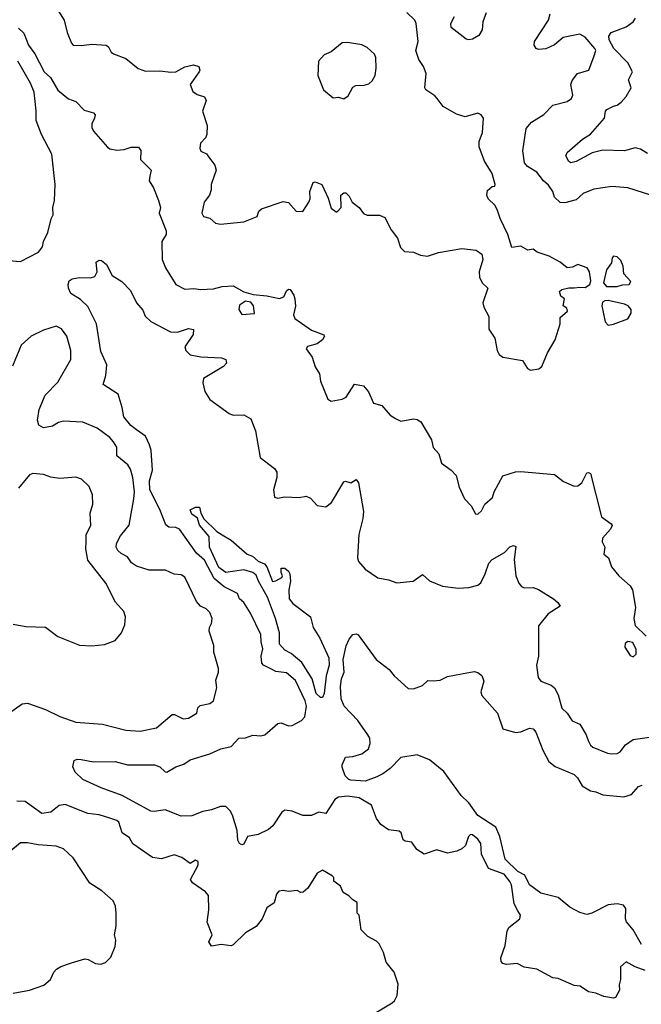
# Model space of a CAD drawing. Extents: x 1690054 to 1842981, y 782881 to 914114.
# Tile 357 of 656: x 1748911 to 1752390, y 851996 to 857507. Entities that reach past the tile are written whole.
import ezdxf

# ---------------------------------------------------------------- set-up
doc = ezdxf.new("R2010")
doc.units = 0

msp = doc.modelspace()

# ---------------------------------------------------------------- linework, layer by layer
at = {"layer": '0CON10XD'}
for points in [[(1749114.3, 857575), (1749160, 857505), (1749176.9, 857435), (1749201.4, 857375), (1749211.2, 857365), (1749255, 857362.1), (1749315, 857369.6), (1749395, 857364), (1749408.8, 857355), (1749423.3, 857325), (1749435.9, 857315.9), (1749505, 857289.2), (1749573.8, 857233.8), (1749615, 857218.5), (1749695, 857221.5), (1749757.6, 857212.4), (1749785, 857215.6), (1749835, 857243.1), (1749883.8, 857253.8), (1749913.3, 857245), (1749920, 857225), (1749916.2, 857215), (1749865.6, 857145), (1749880, 857105), (1749905, 857087.8), (1749945.8, 857075.8), (1749953.8, 857055), (1749933.3, 856995), (1749960, 856915), (1749957.5, 856865), (1749951.2, 856845), (1749923.8, 856816.2), (1749918.3, 856788.3), (1749925, 856770.8), (1749955.8, 856755.8), (1749963.8, 856745), (1750003.2, 856693.2), (1750010, 856665), (1749983.3, 856585), (1749982.5, 856555), (1749973.3, 856525), (1749943.8, 856485), (1749930, 856425), (1749940, 856405), (1749975, 856396.7), (1750007.2, 856367.2), (1750035, 856362.3), (1750165, 856375.5), (1750240.6, 856405), (1750248.6, 856435), (1750265, 856448.9), (1750385, 856489.2), (1750415, 856483.3), (1750457.5, 856435), (1750495, 856434), (1750530, 856485), (1750536.2, 856505), (1750534.2, 856545), (1750554.3, 856595.7), (1750565, 856600), (1750601.2, 856585), (1750637.7, 856507.7), (1750655, 856452.5), (1750681.7, 856431.7), (1750688.3, 856431.7), (1750710, 856455), (1750707.5, 856525), (1750725, 856537.5), (1750737, 856537), (1750755, 856520), (1750772.5, 856485), (1750810, 856455), (1750835, 856422.5), (1750855, 856412.5), (1750925, 856412.5), (1750955, 856400), (1750990.9, 856330.9), (1751025, 856283.3), (1751041.7, 856231.7), (1751065, 856210), (1751115, 856206.7), (1751155, 856188.8), (1751193.9, 856183.9), (1751255, 856203.8), (1751385, 856226.2), (1751465, 856216.7), (1751497.5, 856195), (1751503.3, 856165), (1751482, 856095), (1751484, 856065), (1751498.8, 856035), (1751531.2, 856005), (1751502.3, 855922.3), (1751508, 855898), (1751537.5, 855845), (1751536.7, 855775), (1751570, 855725), (1751582.5, 855655), (1751593.6, 855633.6), (1751615, 855617.5), (1751725, 855600), (1751753.3, 855555), (1751770, 855545), (1751817.3, 855552.7), (1751833.8, 855565), (1751865, 855642.5), (1751908, 855715), (1751936.7, 855805), (1751935, 855840), (1751976.7, 855875), (1751973, 855893), (1751952.5, 855905), (1751960, 855945), (1751939.3, 855959.3), (1751932.5, 855985), (1751945, 855996.2), (1751985, 856006.2), (1752015, 856006), (1752045, 856010.8), (1752075, 856007.5), (1752102, 856025), (1752107.1, 856045), (1752100, 856095), (1752087.3, 856117.3), (1752035, 856136.7), (1752005, 856122.5), (1751975, 856117.5), (1751935, 856150), (1751875, 856183.8), (1751806.2, 856206.2), (1751785, 856223.3), (1751755, 856216.7), (1751715, 856240), (1751665, 856232.5), (1751642.9, 856305), (1751599.5, 856395), (1751583.8, 856445), (1751569.4, 856469.4), (1751533.1, 856505), (1751525.8, 856525), (1751528.8, 856551.2), (1751555, 856572.5), (1751570, 856575), (1751572.5, 856585), (1751555.6, 856645.6), (1751512.5, 856715), (1751481.9, 856795), (1751483.3, 856825), (1751501.1, 856875), (1751505.9, 856955.9), (1751493.3, 856975), (1751475, 856983.8), (1751405, 856964.2), (1751355, 856978.8), (1751281.2, 857021.2), (1751246.7, 857065), (1751235, 857080), (1751184.3, 857114.3), (1751179.2, 857125), (1751185.6, 857205), (1751170, 857245), (1751145, 857284), (1751127.5, 857335), (1751141.2, 857385), (1751130.5, 857485), (1751122.2, 857505), (1751076.9, 857546.9)], [(1751521.6, 857545), (1751503.5, 857495), (1751499.6, 857450.4), (1751480.9, 857419.1), (1751445, 857397.5), (1751425, 857394.2), (1751408.8, 857398.8), (1751325, 857463.3), (1751324.3, 857485), (1751343.6, 857525)], [(1752489.4, 856509.4), (1752315, 856566.7), (1752225, 856573.3), (1752125, 856558.6), (1752065, 856534.4), (1752025, 856498.2), (1751962.7, 856482.7), (1751935, 856483.1), (1751905, 856514.3), (1751895, 856545.8), (1751871.3, 856581.3), (1751843.1, 856605), (1751805, 856653.8), (1751752.2, 856685), (1751736.9, 856705), (1751726.6, 856773.4), (1751745, 856897.5), (1751775, 856933.8), (1751845, 856975.6), (1751895, 857029.5), (1751975, 857049.4), (1751998.6, 857065), (1752006.5, 857085), (1751995.7, 857145), (1752002.6, 857167.4), (1752033.4, 857206.6), (1752096.7, 857225), (1752126.2, 857305), (1752135.7, 857334.3), (1752130, 857345), (1752075, 857410), (1752045.2, 857425.2), (1751953.2, 857406.8), (1751905, 857366.7), (1751855, 857344.1), (1751815, 857340), (1751801.2, 857345), (1751790.8, 857365), (1751792.1, 857385), (1751870, 857505), (1751880.6, 857540.6)], [(1752425, 856758.2), (1752385, 856783.2), (1752355, 856789.3), (1752295, 856772.5), (1752175, 856776.6), (1752115, 856762.4), (1752025, 856712.7), (1751995, 856706), (1751985, 856713.8), (1751968, 856745), (1751975, 856763.3), (1752061.7, 856838.3), (1752105, 856866), (1752184.2, 856955), (1752190, 856995), (1752196.3, 857003.7), (1752235, 857022.2), (1752255, 857028.1), (1752277.8, 857045), (1752305, 857076.9), (1752333.5, 857125), (1752318.9, 857171.1), (1752340.8, 857215), (1752313.6, 857265), (1752236.9, 857345), (1752210, 857395), (1752208.6, 857415), (1752221.2, 857435), (1752305, 857467.1), (1752343.5, 857495), (1752357.7, 857515)], [(1748905, 857460), (1748935, 857431.2), (1748959.5, 857365), (1748996.5, 857316.5), (1749048.5, 857215), (1749083.3, 857183.3), (1749125, 857112.9), (1749183.4, 857063.4), (1749225, 857049.2), (1749271.2, 857001.2), (1749323.8, 856985), (1749334.2, 856975), (1749330.6, 856955), (1749314.3, 856925), (1749314.5, 856904.5), (1749325, 856883.8), (1749403, 856793), (1749416.4, 856783.6), (1749455, 856777.5), (1749495, 856780.8), (1749535, 856793.8), (1749575, 856793.8), (1749588.1, 856775), (1749587.1, 856725), (1749646, 856665), (1749638.8, 856631.2), (1749636.2, 856605), (1749660, 856565), (1749687.1, 856495), (1749698.5, 856455), (1749691.9, 856425), (1749730.6, 856325), (1749730, 856305), (1749707.1, 856265), (1749708.1, 856165), (1749727.6, 856117.6), (1749785.3, 856025.3), (1749835, 855999.5), (1749885, 856002.7), (1749925, 855996), (1749995, 856000), (1750045, 856013.3), (1750105, 856016.7), (1750165, 855984.2), (1750218.2, 855968.2), (1750295, 855961.8), (1750365, 855946.5), (1750390, 855955), (1750405, 855990), (1750415, 855998), (1750425, 855996.2), (1750445.8, 855965), (1750451.4, 855945), (1750454.4, 855904.4), (1750443.8, 855855), (1750450.6, 855835), (1750545, 855770), (1750613, 855743), (1750617.5, 855735), (1750605.8, 855714.2), (1750575, 855693.3), (1750521.7, 855678.3), (1750513.8, 855665), (1750548, 855618), (1750565, 855563.3), (1750588.1, 855525), (1750594.5, 855484.5), (1750635, 855383.3), (1750655, 855372.5), (1750715, 855382.5), (1750738.8, 855395), (1750785, 855466.7), (1750835, 855457.5), (1750863.4, 855423.4), (1750890.7, 855360.7), (1750938.3, 855348.3), (1750985, 855293.3), (1751013.9, 855273.9), (1751045, 855260), (1751115, 855273.3), (1751135, 855270), (1751155.9, 855255.9), (1751216.2, 855155), (1751225, 855112.5), (1751256.4, 855076.4), (1751272.5, 855025), (1751325.9, 854985.9), (1751353.8, 854955), (1751371.2, 854891.2), (1751400, 854825), (1751437.5, 854785), (1751461.7, 854741.7), (1751475, 854740), (1751495, 854757.5), (1751514.2, 854795.8), (1751556.6, 854833.4), (1751566.6, 854863.4)], [(1750725, 857063.3), (1750748.8, 857081.2), (1750775, 857130), (1750791.7, 857138.3), (1750839.5, 857140.5), (1750865, 857148.8), (1750883.8, 857165), (1750900, 857195), (1750906, 857235), (1750904, 857295), (1750896, 857315), (1750855, 857351.2), (1750825.7, 857365.7), (1750745, 857380), (1750715, 857377.1), (1750655, 857327.5), (1750615, 857310), (1750583.8, 857275), (1750579.2, 857195), (1750612, 857115), (1750665, 857068.8), (1750695, 857074.2), (1750725, 857063.3)], [(1748850.3, 856159.7), (1748915, 856154.4), (1749016.2, 856205), (1749038, 856235), (1749044.3, 856265), (1749068.6, 856315), (1749086.8, 856393.2), (1749098.6, 856415), (1749096.8, 856455), (1749106.7, 856495), (1749109.8, 856585), (1749090.5, 856755), (1749033.1, 856865), (1749003.1, 856943.1), (1749002.5, 856997.5), (1748992.3, 857102.3), (1748971.3, 857151.3), (1748901.5, 857275)], [(1752255, 856013.3), (1752285, 856022.9), (1752322.5, 856025), (1752330.7, 856040.7), (1752292.5, 856085), (1752288.3, 856128.3), (1752275, 856160), (1752255, 856180), (1752235, 856182.5), (1752227.5, 856175), (1752223.6, 856146.4), (1752195, 856107.5), (1752179.2, 856035), (1752195, 856014.2), (1752255, 856013.3)], [(1752411.5, 852185), (1752354.7, 852204.7), (1752305, 852234), (1752273.7, 852205), (1752272.7, 852135), (1752265.6, 852105), (1752268.5, 852075), (1752246, 852034), (1752235, 852030.6), (1752179.4, 852039.4), (1752135, 852057.8), (1752095, 852066.1), (1752047.1, 852097.1), (1752015, 852101.7), (1751925, 852139.5), (1751894.5, 852144.5), (1751805, 852192.3), (1751735, 852204.3), (1751695, 852224.6), (1751635, 852217.9), (1751615, 852223.3), (1751605.7, 852235), (1751603.5, 852255), (1751628, 852325), (1751639.3, 852405), (1751648.2, 852425), (1751710.6, 852475), (1751714.5, 852495), (1751699.4, 852519.4), (1751677.7, 852557.7), (1751662.9, 852665), (1751655, 852684), (1751623.1, 852725), (1751535, 852755.8), (1751496.4, 852836.4), (1751491.9, 852895), (1751475, 852920), (1751445, 852944), (1751434.6, 852945.4), (1751422, 852935), (1751406.2, 852885), (1751385, 852866), (1751357.3, 852852.7), (1751305, 852842.1), (1751245, 852859.6), (1751175, 852835.7), (1751132.7, 852862.7), (1751105, 852904.2), (1751069.1, 852909.1), (1751056.6, 852916.6), (1751045.5, 852955), (1751035, 852964.2), (1750975, 852971.8), (1750932.9, 853002.9), (1750907.5, 853035), (1750880.4, 853110.4), (1750811.7, 853151.7), (1750745, 853161.6), (1750695, 853154.7), (1750675, 853141.5), (1750625, 853063.8), (1750585, 853072), (1750545, 853053.1), (1750495, 853052.5), (1750435, 853077.1), (1750395, 853082.5), (1750378.9, 853071.1), (1750327.5, 852995), (1750304, 852975), (1750245, 852946.6), (1750185.5, 852935), (1750165, 852892.5), (1750155, 852887.5), (1750141.2, 852895), (1750132.5, 852915), (1750128.3, 852968.3), (1750102.3, 853055), (1750089.1, 853079.1), (1750065, 853102.1), (1750035, 853103.3), (1749985, 853083.5), (1749936, 853075), (1749875, 853050.5), (1749815, 853049.5), (1749725, 853084), (1749665, 853074.3), (1749645, 853076.9), (1749485, 853165.4), (1749367.2, 853207.2), (1749264, 853254), (1749221.9, 853295), (1749207.5, 853325), (1749215, 853360), (1749233, 853367), (1749255.6, 853365.6), (1749325, 853352.9), (1749444.5, 853354.5), (1749515, 853336.5), (1749665, 853336.9), (1749695, 853324.2), (1749725, 853296.2), (1749735, 853296), (1749785, 853325.7), (1749829.7, 853340.3), (1749865, 853363.8), (1749975, 853397.8), (1750036.7, 853425), (1750095, 853438.5), (1750136.7, 853485), (1750175, 853486.7), (1750215, 853501.8), (1750260.9, 853499.1), (1750283.3, 853505), (1750355, 853567.1), (1750375, 853572), (1750415, 853554.4), (1750435, 853555.7), (1750488.8, 853585), (1750506.2, 853605), (1750515.7, 853665), (1750508.5, 853695), (1750455, 853808.2), (1750405, 853851.1), (1750345, 853858.2), (1750312.2, 853875), (1750275, 853893.6), (1750266, 853906), (1750262.3, 853945), (1750271.5, 853985), (1750262.1, 854025), (1750261.1, 854065), (1750203.6, 854185), (1750165, 854244.3), (1750141.9, 854265), (1750129.4, 854295), (1750055, 854332.7), (1749999.3, 854379.3), (1749945, 854482.7), (1749901.2, 854521.2), (1749805, 854654.6), (1749785, 854664.6), (1749745, 854666.9), (1749729.3, 854679.3), (1749694.5, 854765), (1749639.8, 854875), (1749638, 854925), (1749654.6, 854985), (1749646.1, 855095), (1749637.6, 855127.6), (1749615.3, 855175), (1749565, 855211.1), (1749533.8, 855235), (1749494.1, 855284.1), (1749485, 855336), (1749461.4, 855411.4), (1749377.5, 855465), (1749393.3, 855515), (1749398.5, 855575), (1749365, 855650), (1749340.8, 855805), (1749292.4, 855902.4), (1749250.6, 855940.6), (1749197.8, 855975), (1749183.8, 856005), (1749182.6, 856025), (1749188.8, 856045), (1749205, 856056.5), (1749245, 856064.7), (1749307.2, 856062.8), (1749330.9, 856069.1), (1749343.9, 856096.1), (1749339.3, 856150.7), (1749355, 856161.8), (1749369.2, 856159.2), (1749396.3, 856136.3), (1749428.8, 856075), (1749482, 856042), (1749532, 855992), (1749565, 855921.8), (1749600.6, 855880.6), (1749612.7, 855847.3), (1749645, 855818), (1749755, 855759.2), (1749795, 855757.1), (1749855, 855779.2), (1749883.3, 855773.3), (1749882, 855745), (1749835.8, 855675), (1749840.8, 855655), (1749865, 855631.4), (1749925, 855619.6), (1750040, 855615), (1750064.1, 855604.1), (1750068, 855585), (1750050.8, 855565), (1749940.5, 855499.5), (1749935.5, 855475), (1749946.9, 855425), (1749975, 855382), (1750083.2, 855303.2), (1750105, 855294.3), (1750165, 855295.8), (1750205, 855273.3), (1750230.5, 855205), (1750256.2, 855056.2), (1750337.5, 854995), (1750349.4, 854975), (1750350.8, 854945), (1750331.2, 854875), (1750336.7, 854835)], [(1750155, 855857.5), (1750225, 855862.5), (1750219.2, 855905), (1750205, 855925.8), (1750175, 855932), (1750141.7, 855908.3), (1750136.7, 855885), (1750155, 855857.5)], [(1752205, 855797.5), (1752235, 855802.5), (1752315, 855833.3), (1752332.5, 855865), (1752332.5, 855885), (1752316.7, 855905), (1752295.4, 855915.4), (1752205, 855935.5), (1752185, 855934.2), (1752172.9, 855925), (1752169.4, 855905), (1752186.7, 855815), (1752205, 855797.5)], [(1748836.2, 853613.8), (1748925, 853678), (1748955, 853682), (1749055, 853645.7), (1749135, 853606.9), (1749225.6, 853575.6), (1749375, 853564.1), (1749505, 853530), (1749585, 853524.5), (1749676.3, 853543.7), (1749765, 853617.5), (1749777.3, 853617.3), (1749825, 853594), (1749855, 853598), (1749902.5, 853625), (1749908.8, 853655), (1749921.4, 853668.6), (1749975, 853678.8), (1749996.2, 853695), (1750013.6, 853766.4), (1750009.5, 853810.5), (1750023.8, 853855), (1750024, 853875), (1749997.3, 853967.3), (1749997.5, 854005), (1749972.2, 854085), (1749972.5, 854105), (1749985, 854126.7), (1749988.6, 854155), (1749975, 854188.8), (1749955, 854208.6), (1749923.4, 854223.4), (1749899.6, 854249.6), (1749835, 854387.5), (1749815, 854399.2), (1749775, 854404.2), (1749726.5, 854426.5), (1749635, 854425.4), (1749565, 854448.2), (1749537.5, 854467.5), (1749515, 854500.6), (1749478.5, 854518.5), (1749460.9, 854535), (1749451.5, 854555), (1749453.1, 854575), (1749475, 854618.6), (1749522.8, 854677.2), (1749550.4, 854825), (1749553.6, 854865), (1749544.6, 854945), (1749531.1, 854991.1), (1749515.7, 855015), (1749455.5, 855065), (1749454.4, 855115), (1749436.4, 855145), (1749415, 855168.5), (1749345, 855221.4), (1749265, 855254.5), (1749155, 855259.5), (1749127.5, 855252.5), (1749095, 855231.9), (1749045, 855223.1), (1749018.2, 855238.2), (1749010.5, 855265), (1749019.1, 855325), (1749053.3, 855405), (1749125, 855478), (1749197.5, 855605), (1749198.1, 855655), (1749175.7, 855735), (1749145, 855776.2), (1749115, 855791.2), (1749045, 855768.9), (1748975.8, 855735), (1748918.6, 855685), (1748871.4, 855568.6)], [(1748875, 854123.8), (1748945, 854111.2), (1749055, 854106.2), (1749125, 854054), (1749245, 854006.2), (1749315, 854002), (1749385, 854010), (1749445, 854032.5), (1749480, 854075), (1749499.3, 854120.7), (1749503.3, 854165), (1749493.3, 854195), (1749447.3, 854247.3), (1749393.1, 854353.1), (1749292.3, 854482.3), (1749281.2, 854545), (1749283.1, 854586.9), (1749282.5, 854625), (1749309.1, 854675), (1749305.6, 854744.4), (1749320, 854795), (1749318.3, 854848.3), (1749300, 854895), (1749257.5, 854935), (1749225, 854946.2), (1749135, 854939.2), (1749085.7, 854945.7), (1749045, 854961.2), (1748985, 854966.2), (1748965, 854958.8), (1748903.8, 854885)], [(1751566.6, 854863.4), (1751615, 854954), (1751685, 854975.6), (1751715, 854978.6), (1751905, 854960.6), (1751955, 854922.5), (1752015, 854896.2), (1752035, 854898.8), (1752056.2, 854915), (1752085, 854970), (1752095, 854973.3), (1752105, 854966.7), (1752168, 854725), (1752221.2, 854685), (1752226.2, 854675), (1752218, 854655), (1752172, 854605), (1752171.2, 854585), (1752186.2, 854555), (1752180, 854515), (1752206.7, 854495), (1752223.3, 854445), (1752263.8, 854395), (1752327.4, 854337.4), (1752340.8, 854315), (1752356.8, 854216.8), (1752348.1, 854155), (1752356.4, 854116.4), (1752416.6, 854056.6)], [(1750336.7, 854835), (1750355, 854828), (1750393.4, 854836.6), (1750475, 854832.3), (1750515, 854840), (1750539.3, 854829.3), (1750575, 854788.6), (1750625, 854780), (1750655.8, 854805), (1750725, 854920), (1750735, 854923.3), (1750765, 854913.8), (1750795, 854933.3), (1750807.5, 854915), (1750834.5, 854755), (1750831.8, 854715), (1750809.7, 854625), (1750801.8, 854495), (1750807.1, 854475), (1750845, 854431.2), (1750915, 854382.5), (1750975, 854372.1), (1751022.5, 854355), (1751112.5, 854365), (1751165, 854402.5), (1751205, 854366.2), (1751276.8, 854336.8), (1751364.7, 854324.7), (1751425, 854328.8), (1751475, 854342.5), (1751491.2, 854355), (1751516.8, 854405), (1751536.4, 854465), (1751555, 854485.6), (1751625, 854523.8), (1751655, 854556), (1751675, 854563.8), (1751688.3, 854558.3), (1751677.5, 854485), (1751687.1, 854395), (1751705, 854353.3), (1751718.8, 854335), (1751735, 854327.5), (1751785, 854328.6), (1751815, 854318), (1751898.8, 854265), (1751923.3, 854245), (1751936.7, 854225), (1751869.1, 854180.9), (1751814, 854115), (1751813.8, 853945), (1751802.5, 853895), (1751812.5, 853825), (1751826.7, 853805), (1751885, 853782.5), (1751905, 853768), (1751925, 853728), (1751945, 853652.9), (1751974.4, 853625), (1752003, 853583), (1752045, 853564), (1752080.5, 853505), (1752092.2, 853472.2), (1752105, 853446.7), (1752118.8, 853435), (1752201.3, 853401.3), (1752225, 853397.1), (1752255, 853399.2), (1752271.7, 853408.3), (1752302.3, 853447.7), (1752345, 853478), (1752435, 853491.2)], [(1750595, 853713.4), (1750570, 853735), (1750547.1, 853817.1), (1750489.4, 853909.4), (1750429.4, 853959.4), (1750395, 853978.1), (1750365, 854011.2), (1750365.5, 854075), (1750342.7, 854155), (1750297.4, 854275), (1750246.7, 854365), (1750235, 854398.2), (1750215, 854413.3), (1750165, 854428.1), (1750065, 854412.9), (1750025, 854441.2), (1749974, 854555), (1749971.2, 854615), (1749918.1, 854678.1), (1749906, 854716), (1749875, 854740), (1749865.8, 854764.2), (1749895, 854778), (1749917.8, 854777.8), (1749925.4, 854745), (1749942.5, 854712.5), (1750015, 854641.4), (1750045, 854624.4), (1750094.3, 854594.3), (1750185, 854516), (1750214.4, 854504.4), (1750245, 854476), (1750282, 854462), (1750294.2, 854444.2), (1750325, 854363.3), (1750345, 854366.7), (1750377.5, 854385), (1750382.5, 854395), (1750373.6, 854413.6), (1750375, 854437.5), (1750395, 854437.5), (1750415, 854420), (1750422.5, 854405), (1750426.7, 854365), (1750417.5, 854315), (1750418.8, 854265), (1750439.7, 854239.7), (1750538.6, 854165), (1750554.3, 854105), (1750590, 854045), (1750641.1, 853935), (1750643.3, 853895), (1750625.6, 853835), (1750615.5, 853735), (1750605, 853713.5), (1750595, 853713.4)], [(1752390.3, 852330.3), (1752345, 852413.4), (1752306.6, 852456.6), (1752301.6, 852475), (1752302.4, 852532.4), (1752290.7, 852550.7), (1752255, 852558.9), (1752205, 852552.2), (1752113.3, 852506.7), (1752085, 852499.3), (1752045, 852510.2), (1751989.9, 852539.9), (1751925, 852593.9), (1751827, 852617), (1751764.8, 852664.8), (1751738.8, 852718.8), (1751698.5, 852738.5), (1751628.2, 852808.2), (1751597.7, 852935), (1751575, 852986.5), (1751475, 853053), (1751425, 853124), (1751380.8, 853165), (1751285, 853299.4), (1751205, 853364.5), (1751135, 853391.5), (1751045, 853376.9), (1750984.2, 853315), (1750942.9, 853285), (1750909.3, 853269.3), (1750845, 853245.6), (1750765, 853250.2), (1750752.2, 853255), (1750733.1, 853275), (1750715, 853322.5), (1750715, 853336.2), (1750735, 853380), (1750775, 853382.9), (1750825, 853397.1), (1750862.5, 853425), (1750873.3, 853455), (1750870, 853485), (1750860, 853505), (1750803.9, 853583.9), (1750726.4, 853665), (1750710.5, 853705), (1750705.5, 853775), (1750712.2, 853817.8), (1750726.7, 853855), (1750721.9, 853925), (1750737.6, 854002.4), (1750755, 854040), (1750775, 854066), (1750795, 854068.8), (1750805, 854063.3), (1750905.8, 853925.8), (1750979.7, 853869.7), (1751006, 853835), (1751085, 853764), (1751115, 853761.2), (1751165, 853780.8), (1751195, 853808), (1751226.1, 853806.1), (1751265, 853810), (1751305, 853830), (1751383.6, 853846.4), (1751455, 853858.8), (1751475, 853853.8), (1751496.8, 853836.8), (1751509.4, 853805), (1751492.5, 853745), (1751497.5, 853725), (1751584.2, 853625), (1751615, 853537.1), (1751685, 853517.8), (1751715, 853521.5), (1751765, 853540.6), (1751785, 853537.1), (1751799.7, 853519.7), (1751839.1, 853419.1), (1751872, 853355), (1751907.5, 853327.5), (1752015, 853282), (1752033, 853263), (1752058.4, 853218.4), (1752105, 853191.2), (1752135, 853185.4), (1752175, 853167.7), (1752292.6, 853157.4), (1752335, 853170.8), (1752374.3, 853215.7), (1752395, 853223.3)], [(1752345, 853940.8), (1752362, 853955), (1752362, 853982), (1752341.7, 854021.7), (1752315, 854026), (1752300, 854015), (1752297.5, 853995), (1752327.3, 853947.3), (1752345, 853940.8)], [(1750785, 851878), (1750995.8, 852004.2), (1751008.8, 852015), (1751023.8, 852045), (1751028.3, 852108.3), (1751007.5, 852175), (1750962.3, 852232.3), (1750948, 852285), (1750923.6, 852333.6), (1750908.3, 852348.3), (1750860, 852375), (1750823, 852413), (1750810, 852495), (1750800, 852505), (1750800, 852565), (1750775, 852580), (1750753, 852603), (1750720.7, 852620.7), (1750706.4, 852656.4), (1750670, 852685), (1750670, 852705), (1750660, 852715), (1750605, 852746.7), (1750575, 852730), (1750524, 852645), (1750496.9, 852623.1), (1750485, 852621.2), (1750463.6, 852633.6), (1750415, 852626.7), (1750385, 852633.3), (1750361.7, 852628.3), (1750348.3, 852611.7), (1750336.1, 852563.9), (1750293.3, 852535), (1750268.8, 852475), (1750235, 852431.2), (1750175, 852396.2), (1750105, 852328), (1750095, 852323.8), (1750039.1, 852330.9), (1749985, 852322), (1749968.8, 852345), (1749988, 852385), (1749960, 852455), (1749970, 852525), (1749967.8, 852605), (1749951.4, 852625), (1749877.5, 852675), (1749866.2, 852695), (1749910, 852775), (1749910, 852795), (1749895, 852803.3), (1749865, 852783.3), (1749818.3, 852818.3), (1749775, 852833.3), (1749705, 852809.2), (1749655, 852817.8), (1749544.7, 852894.7), (1749525, 852927.5), (1749484, 852955), (1749465.4, 853015.4), (1749453.8, 853025), (1749415, 853037.9), (1749355, 853056.9), (1749292.9, 853062.9), (1749165, 853114.6), (1749132.3, 853107.7), (1749085, 853072.1), (1749035, 853064.7), (1748940.8, 853130.8), (1748895, 853132.4)], [(1748875, 852058.8), (1748965, 852074), (1749047, 852103), (1749083.8, 852135), (1749101.2, 852175), (1749117.7, 852192.3), (1749142, 852208), (1749201.7, 852228.3), (1749275, 852250), (1749295, 852246.7), (1749335, 852223.3), (1749365, 852220), (1749390.7, 852229.3), (1749421.2, 852258.8), (1749445, 852320), (1749448.8, 852355), (1749442, 852385), (1749451.2, 852435), (1749451.2, 852505), (1749446.7, 852545), (1749433.8, 852575), (1749371.4, 852631.4), (1749304.5, 852674.5), (1749210.8, 852815), (1749155.5, 852865.5), (1749115, 852881.4), (1749015, 852888), (1748955, 852900), (1748915, 852898.8), (1748850, 852845)]]:
    msp.add_lwpolyline(points, dxfattribs=at)

doc.saveas('drawing.dxf')
